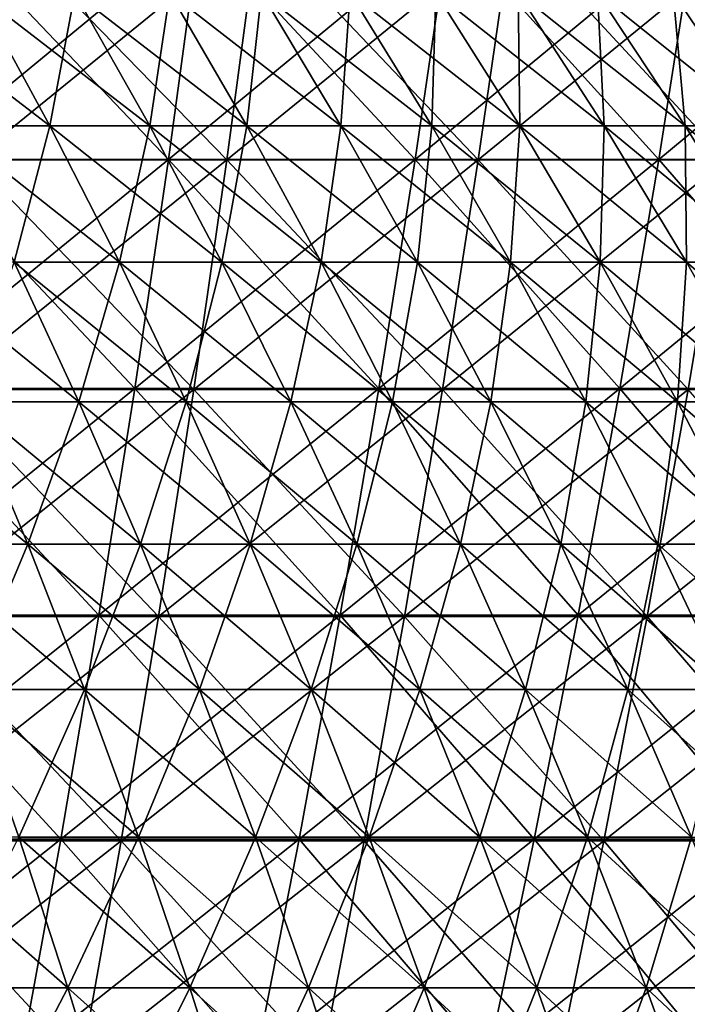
# Model space of a CAD drawing. Header units: millimetres. Extents: x -125 to 125, y -45 to 4025.
# Tile 659 of 755: x 39 to 48, y 3969 to 3982. Entities that reach past the tile are written whole.
import ezdxf

# ---------------------------------------------------------------- set-up
doc = ezdxf.new("R2010")
doc.units = ezdxf.units.MM
doc.header["$LTSCALE"] = 6.999206
for name, color, linetype in [('21', 7, 'CONTINUOUS'), ('22', 7, 'CONTINUOUS'), ('23', 7, 'CONTINUOUS'), ('24', 7, 'CONTINUOUS'), ('26', 7, 'CONTINUOUS'), ('27', 7, 'CONTINUOUS')]:
    doc.layers.add(name, color=color, linetype=linetype)

msp = doc.modelspace()

# ---------------------------------------------------------------- linework, layer by layer
at = {"layer": '21', "color": 7, "linetype": 'CONTINUOUS'}
for points in [[(38.779, 3980.155, 110.046), (42.149, 3980.155, 108.8), (39.156, 3983.228, 111.117), (38.779, 3980.155, 110.046)], [(39.156, 3983.228, 111.117), (42.149, 3980.155, 108.8), (42.559, 3983.228, 109.858), (39.156, 3983.228, 111.117)], [(42.149, 3980.155, 108.8), (45.48, 3980.155, 107.45), (42.559, 3983.228, 109.858), (42.149, 3980.155, 108.8)], [(42.559, 3983.228, 109.858), (45.48, 3980.155, 107.45), (45.922, 3983.228, 108.495), (42.559, 3983.228, 109.858)], [(45.48, 3980.155, 107.45), (48.767, 3980.155, 105.999), (45.922, 3983.228, 108.495), (45.48, 3980.155, 107.45)], [(45.922, 3983.228, 108.495), (48.767, 3980.155, 105.999), (49.242, 3983.228, 107.03), (45.922, 3983.228, 108.495)], [(38.375, 3977.112, 108.9), (41.71, 3977.112, 107.666), (38.779, 3980.155, 110.046), (38.375, 3977.112, 108.9)], [(38.779, 3980.155, 110.046), (41.71, 3977.112, 107.666), (42.149, 3980.155, 108.8), (38.779, 3980.155, 110.046)], [(41.71, 3977.112, 107.666), (45.006, 3977.112, 106.331), (42.149, 3980.155, 108.8), (41.71, 3977.112, 107.666)], [(42.149, 3980.155, 108.8), (45.006, 3977.112, 106.331), (45.48, 3980.155, 107.45), (42.149, 3980.155, 108.8)], [(45.006, 3977.112, 106.331), (48.259, 3977.112, 104.894), (45.48, 3980.155, 107.45), (45.006, 3977.112, 106.331)], [(45.48, 3980.155, 107.45), (48.259, 3977.112, 104.894), (48.767, 3980.155, 105.999), (45.48, 3980.155, 107.45)], [(37.944, 3974.102, 107.679), (41.242, 3974.102, 106.459), (38.375, 3977.112, 108.9), (37.944, 3974.102, 107.679)], [(38.375, 3977.112, 108.9), (41.242, 3974.102, 106.459), (41.71, 3977.112, 107.666), (38.375, 3977.112, 108.9)], [(41.242, 3974.102, 106.459), (44.501, 3974.102, 105.138), (41.71, 3977.112, 107.666), (41.242, 3974.102, 106.459)], [(41.71, 3977.112, 107.666), (44.501, 3974.102, 105.138), (45.006, 3977.112, 106.331), (41.71, 3977.112, 107.666)], [(44.501, 3974.102, 105.138), (47.718, 3974.102, 103.718), (45.006, 3977.112, 106.331), (44.501, 3974.102, 105.138)], [(45.006, 3977.112, 106.331), (47.718, 3974.102, 103.718), (48.259, 3977.112, 104.894), (45.006, 3977.112, 106.331)], [(47.718, 3974.102, 103.718), (50.889, 3974.102, 102.199), (48.259, 3977.112, 104.894), (47.718, 3974.102, 103.718)], [(37.488, 3971.128, 106.383), (40.746, 3971.128, 105.178), (37.944, 3974.102, 107.679), (37.488, 3971.128, 106.383)], [(37.944, 3974.102, 107.679), (40.746, 3971.128, 105.178), (41.242, 3974.102, 106.459), (37.944, 3974.102, 107.679)], [(40.746, 3971.128, 105.178), (43.966, 3971.128, 103.874), (41.242, 3974.102, 106.459), (40.746, 3971.128, 105.178)], [(41.242, 3974.102, 106.459), (43.966, 3971.128, 103.874), (44.501, 3974.102, 105.138), (41.242, 3974.102, 106.459)], [(43.966, 3971.128, 103.874), (47.144, 3971.128, 102.471), (44.501, 3974.102, 105.138), (43.966, 3971.128, 103.874)], [(44.501, 3974.102, 105.138), (47.144, 3971.128, 102.471), (47.718, 3974.102, 103.718), (44.501, 3974.102, 105.138)], [(47.144, 3971.128, 102.471), (50.277, 3971.128, 100.97), (47.718, 3974.102, 103.718), (47.144, 3971.128, 102.471)], [(47.718, 3974.102, 103.718), (50.277, 3971.128, 100.97), (50.889, 3974.102, 102.199), (47.718, 3974.102, 103.718)], [(37.006, 3968.19, 105.015), (40.222, 3968.19, 103.826), (37.488, 3971.128, 106.383), (37.006, 3968.19, 105.015)], [(37.488, 3971.128, 106.383), (40.222, 3968.19, 103.826), (40.746, 3971.128, 105.178), (37.488, 3971.128, 106.383)], [(40.222, 3968.19, 103.826), (43.401, 3968.19, 102.538), (40.746, 3971.128, 105.178), (40.222, 3968.19, 103.826)], [(40.746, 3971.128, 105.178), (43.401, 3968.19, 102.538), (43.966, 3971.128, 103.874), (40.746, 3971.128, 105.178)], [(43.401, 3968.19, 102.538), (46.538, 3968.19, 101.153), (43.966, 3971.128, 103.874), (43.401, 3968.19, 102.538)], [(43.966, 3971.128, 103.874), (46.538, 3968.19, 101.153), (47.144, 3971.128, 102.471), (43.966, 3971.128, 103.874)], [(46.538, 3968.19, 101.153), (49.631, 3968.19, 99.672), (47.144, 3971.128, 102.471), (46.538, 3968.19, 101.153)], [(47.144, 3971.128, 102.471), (49.631, 3968.19, 99.672), (50.277, 3971.128, 100.97), (47.144, 3971.128, 102.471)]]:
    msp.add_3dface(points, dxfattribs=at)
at = {"layer": '22', "color": 7, "linetype": 'CONTINUOUS'}
for points in [[(42.149, 3980.155, -108.8), (38.779, 3980.155, -110.046), (42.559, 3983.228, -109.858), (42.149, 3980.155, -108.8)], [(42.559, 3983.228, -109.858), (38.779, 3980.155, -110.046), (39.156, 3983.228, -111.117), (42.559, 3983.228, -109.858)], [(45.48, 3980.155, -107.45), (42.149, 3980.155, -108.8), (45.922, 3983.228, -108.495), (45.48, 3980.155, -107.45)], [(45.922, 3983.228, -108.495), (42.149, 3980.155, -108.8), (42.559, 3983.228, -109.858), (45.922, 3983.228, -108.495)], [(48.767, 3980.155, -105.999), (45.48, 3980.155, -107.45), (49.242, 3983.228, -107.03), (48.767, 3980.155, -105.999)], [(49.242, 3983.228, -107.03), (45.48, 3980.155, -107.45), (45.922, 3983.228, -108.495), (49.242, 3983.228, -107.03)], [(41.71, 3977.112, -107.666), (38.375, 3977.112, -108.9), (42.149, 3980.155, -108.8), (41.71, 3977.112, -107.666)], [(42.149, 3980.155, -108.8), (38.375, 3977.112, -108.9), (38.779, 3980.155, -110.046), (42.149, 3980.155, -108.8)], [(45.006, 3977.112, -106.331), (41.71, 3977.112, -107.666), (45.48, 3980.155, -107.45), (45.006, 3977.112, -106.331)], [(45.48, 3980.155, -107.45), (41.71, 3977.112, -107.666), (42.149, 3980.155, -108.8), (45.48, 3980.155, -107.45)], [(48.259, 3977.112, -104.894), (45.006, 3977.112, -106.331), (48.767, 3980.155, -105.999), (48.259, 3977.112, -104.894)], [(48.767, 3980.155, -105.999), (45.006, 3977.112, -106.331), (45.48, 3980.155, -107.45), (48.767, 3980.155, -105.999)], [(41.242, 3974.102, -106.459), (37.944, 3974.102, -107.679), (41.71, 3977.112, -107.666), (41.242, 3974.102, -106.459)], [(41.71, 3977.112, -107.666), (37.944, 3974.102, -107.679), (38.375, 3977.112, -108.9), (41.71, 3977.112, -107.666)], [(44.501, 3974.102, -105.138), (41.242, 3974.102, -106.459), (45.006, 3977.112, -106.331), (44.501, 3974.102, -105.138)], [(45.006, 3977.112, -106.331), (41.242, 3974.102, -106.459), (41.71, 3977.112, -107.666), (45.006, 3977.112, -106.331)], [(47.718, 3974.102, -103.718), (44.501, 3974.102, -105.138), (48.259, 3977.112, -104.894), (47.718, 3974.102, -103.718)], [(48.259, 3977.112, -104.894), (44.501, 3974.102, -105.138), (45.006, 3977.112, -106.331), (48.259, 3977.112, -104.894)], [(50.889, 3974.102, -102.199), (47.718, 3974.102, -103.718), (51.466, 3977.112, -103.358), (50.889, 3974.102, -102.199)], [(51.466, 3977.112, -103.358), (47.718, 3974.102, -103.718), (48.259, 3977.112, -104.894), (51.466, 3977.112, -103.358)], [(40.746, 3971.128, -105.178), (37.488, 3971.128, -106.383), (41.242, 3974.102, -106.459), (40.746, 3971.128, -105.178)], [(41.242, 3974.102, -106.459), (37.488, 3971.128, -106.383), (37.944, 3974.102, -107.679), (41.242, 3974.102, -106.459)], [(43.966, 3971.128, -103.874), (40.746, 3971.128, -105.178), (44.501, 3974.102, -105.138), (43.966, 3971.128, -103.874)], [(44.501, 3974.102, -105.138), (40.746, 3971.128, -105.178), (41.242, 3974.102, -106.459), (44.501, 3974.102, -105.138)], [(47.144, 3971.128, -102.471), (43.966, 3971.128, -103.874), (47.718, 3974.102, -103.718), (47.144, 3971.128, -102.471)], [(47.718, 3974.102, -103.718), (43.966, 3971.128, -103.874), (44.501, 3974.102, -105.138), (47.718, 3974.102, -103.718)], [(50.277, 3971.128, -100.97), (47.144, 3971.128, -102.471), (50.889, 3974.102, -102.199), (50.277, 3971.128, -100.97)], [(50.889, 3974.102, -102.199), (47.144, 3971.128, -102.471), (47.718, 3974.102, -103.718), (50.889, 3974.102, -102.199)], [(40.222, 3968.19, -103.826), (37.006, 3968.19, -105.015), (40.746, 3971.128, -105.178), (40.222, 3968.19, -103.826)], [(40.746, 3971.128, -105.178), (37.006, 3968.19, -105.015), (37.488, 3971.128, -106.383), (40.746, 3971.128, -105.178)], [(43.401, 3968.19, -102.538), (40.222, 3968.19, -103.826), (43.966, 3971.128, -103.874), (43.401, 3968.19, -102.538)], [(43.966, 3971.128, -103.874), (40.222, 3968.19, -103.826), (40.746, 3971.128, -105.178), (43.966, 3971.128, -103.874)], [(46.538, 3968.19, -101.153), (43.401, 3968.19, -102.538), (47.144, 3971.128, -102.471), (46.538, 3968.19, -101.153)], [(47.144, 3971.128, -102.471), (43.401, 3968.19, -102.538), (43.966, 3971.128, -103.874), (47.144, 3971.128, -102.471)], [(49.631, 3968.19, -99.672), (46.538, 3968.19, -101.153), (50.277, 3971.128, -100.97), (49.631, 3968.19, -99.672)], [(50.277, 3971.128, -100.97), (46.538, 3968.19, -101.153), (47.144, 3971.128, -102.471), (50.277, 3971.128, -100.97)]]:
    msp.add_3dface(points, dxfattribs=at)
at = {"layer": '23', "color": 7, "linetype": 'CONTINUOUS'}
for points in [[(38.066, 3980.158, -108.024), (41.375, 3980.158, -106.8), (38.45, 3983.227, -109.113), (38.066, 3980.158, -108.024)], [(38.45, 3983.227, -109.113), (41.375, 3980.158, -106.8), (41.792, 3983.227, -107.877), (38.45, 3983.227, -109.113)], [(41.375, 3980.158, -106.8), (44.644, 3980.158, -105.476), (41.792, 3983.227, -107.877), (41.375, 3980.158, -106.8)], [(41.792, 3983.227, -107.877), (44.644, 3980.158, -105.476), (45.094, 3983.227, -106.539), (41.792, 3983.227, -107.877)], [(44.644, 3980.158, -105.476), (47.871, 3980.158, -104.051), (45.094, 3983.227, -106.539), (44.644, 3980.158, -105.476)], [(45.094, 3983.227, -106.539), (47.871, 3980.158, -104.051), (48.353, 3983.227, -105.1), (45.094, 3983.227, -106.539)], [(47.871, 3980.158, -104.051), (51.053, 3980.158, -102.527), (48.353, 3983.227, -105.1), (47.871, 3980.158, -104.051)], [(37.655, 3977.121, -106.858), (40.928, 3977.121, -105.648), (38.066, 3980.158, -108.024), (37.655, 3977.121, -106.858)], [(38.066, 3980.158, -108.024), (40.928, 3977.121, -105.648), (41.375, 3980.158, -106.8), (38.066, 3980.158, -108.024)], [(40.928, 3977.121, -105.648), (44.162, 3977.121, -104.337), (41.375, 3980.158, -106.8), (40.928, 3977.121, -105.648)], [(41.375, 3980.158, -106.8), (44.162, 3977.121, -104.337), (44.644, 3980.158, -105.476), (41.375, 3980.158, -106.8)], [(44.162, 3977.121, -104.337), (47.354, 3977.121, -102.928), (44.644, 3980.158, -105.476), (44.162, 3977.121, -104.337)], [(44.644, 3980.158, -105.476), (47.354, 3977.121, -102.928), (47.871, 3980.158, -104.051), (44.644, 3980.158, -105.476)], [(47.354, 3977.121, -102.928), (50.502, 3977.121, -101.421), (47.871, 3980.158, -104.051), (47.354, 3977.121, -102.928)], [(47.871, 3980.158, -104.051), (50.502, 3977.121, -101.421), (51.053, 3980.158, -102.527), (47.871, 3980.158, -104.051)], [(37.218, 3974.118, -105.617), (40.453, 3974.118, -104.42), (37.655, 3977.121, -106.858), (37.218, 3974.118, -105.617)], [(37.655, 3977.121, -106.858), (40.453, 3974.118, -104.42), (40.928, 3977.121, -105.648), (37.655, 3977.121, -106.858)], [(40.453, 3974.118, -104.42), (43.649, 3974.118, -103.125), (40.928, 3977.121, -105.648), (40.453, 3974.118, -104.42)], [(40.928, 3977.121, -105.648), (43.649, 3974.118, -103.125), (44.162, 3977.121, -104.337), (40.928, 3977.121, -105.648)], [(43.649, 3974.118, -103.125), (46.804, 3974.118, -101.732), (44.162, 3977.121, -104.337), (43.649, 3974.118, -103.125)], [(44.162, 3977.121, -104.337), (46.804, 3974.118, -101.732), (47.354, 3977.121, -102.928), (44.162, 3977.121, -104.337)], [(46.804, 3974.118, -101.732), (49.915, 3974.118, -100.243), (47.354, 3977.121, -102.928), (46.804, 3974.118, -101.732)], [(47.354, 3977.121, -102.928), (49.915, 3974.118, -100.243), (50.502, 3977.121, -101.421), (47.354, 3977.121, -102.928)], [(36.754, 3971.152, -104.3), (39.948, 3971.152, -103.119), (37.218, 3974.118, -105.617), (36.754, 3971.152, -104.3)], [(37.218, 3974.118, -105.617), (39.948, 3971.152, -103.119), (40.453, 3974.118, -104.42), (37.218, 3974.118, -105.617)], [(39.948, 3971.152, -103.119), (43.105, 3971.152, -101.84), (40.453, 3974.118, -104.42), (39.948, 3971.152, -103.119)], [(40.453, 3974.118, -104.42), (43.105, 3971.152, -101.84), (43.649, 3974.118, -103.125), (40.453, 3974.118, -104.42)], [(43.105, 3971.152, -101.84), (46.221, 3971.152, -100.464), (43.649, 3974.118, -103.125), (43.105, 3971.152, -101.84)], [(43.649, 3974.118, -103.125), (46.221, 3971.152, -100.464), (46.804, 3974.118, -101.732), (43.649, 3974.118, -103.125)], [(46.221, 3971.152, -100.464), (49.293, 3971.152, -98.993), (46.804, 3974.118, -101.732), (46.221, 3971.152, -100.464)], [(46.804, 3974.118, -101.732), (49.293, 3971.152, -98.993), (49.915, 3974.118, -100.243), (46.804, 3974.118, -101.732)], [(36.264, 3968.223, -102.909), (39.416, 3968.223, -101.744), (36.754, 3971.152, -104.3), (36.264, 3968.223, -102.909)], [(36.754, 3971.152, -104.3), (39.416, 3968.223, -101.744), (39.948, 3971.152, -103.119), (36.754, 3971.152, -104.3)], [(39.416, 3968.223, -101.744), (42.53, 3968.223, -100.482), (39.948, 3971.152, -103.119), (39.416, 3968.223, -101.744)], [(39.948, 3971.152, -103.119), (42.53, 3968.223, -100.482), (43.105, 3971.152, -101.84), (39.948, 3971.152, -103.119)], [(42.53, 3968.223, -100.482), (45.604, 3968.223, -99.124), (43.105, 3971.152, -101.84), (42.53, 3968.223, -100.482)], [(43.105, 3971.152, -101.84), (45.604, 3968.223, -99.124), (46.221, 3971.152, -100.464), (43.105, 3971.152, -101.84)], [(45.604, 3968.223, -99.124), (48.635, 3968.223, -97.673), (46.221, 3971.152, -100.464), (45.604, 3968.223, -99.124)], [(46.221, 3971.152, -100.464), (48.635, 3968.223, -97.673), (49.293, 3971.152, -98.993), (46.221, 3971.152, -100.464)]]:
    msp.add_3dface(points, dxfattribs=at)
at = {"layer": '24', "color": 7, "linetype": 'CONTINUOUS'}
for points in [[(41.375, 3980.158, 106.8), (38.066, 3980.158, 108.024), (41.792, 3983.227, 107.877), (41.375, 3980.158, 106.8)], [(41.792, 3983.227, 107.877), (38.066, 3980.158, 108.024), (38.45, 3983.227, 109.113), (41.792, 3983.227, 107.877)], [(44.644, 3980.158, 105.476), (41.375, 3980.158, 106.8), (45.094, 3983.227, 106.539), (44.644, 3980.158, 105.476)], [(45.094, 3983.227, 106.539), (41.375, 3980.158, 106.8), (41.792, 3983.227, 107.877), (45.094, 3983.227, 106.539)], [(47.871, 3980.158, 104.051), (44.644, 3980.158, 105.476), (48.353, 3983.227, 105.1), (47.871, 3980.158, 104.051)], [(48.353, 3983.227, 105.1), (44.644, 3980.158, 105.476), (45.094, 3983.227, 106.539), (48.353, 3983.227, 105.1)], [(51.053, 3980.158, 102.527), (47.871, 3980.158, 104.051), (51.567, 3983.227, 103.561), (51.053, 3980.158, 102.527)], [(51.567, 3983.227, 103.561), (47.871, 3980.158, 104.051), (48.353, 3983.227, 105.1), (51.567, 3983.227, 103.561)], [(40.928, 3977.121, 105.648), (37.655, 3977.121, 106.858), (41.375, 3980.158, 106.8), (40.928, 3977.121, 105.648)], [(41.375, 3980.158, 106.8), (37.655, 3977.121, 106.858), (38.066, 3980.158, 108.024), (41.375, 3980.158, 106.8)], [(44.162, 3977.121, 104.337), (40.928, 3977.121, 105.648), (44.644, 3980.158, 105.476), (44.162, 3977.121, 104.337)], [(44.644, 3980.158, 105.476), (40.928, 3977.121, 105.648), (41.375, 3980.158, 106.8), (44.644, 3980.158, 105.476)], [(47.354, 3977.121, 102.928), (44.162, 3977.121, 104.337), (47.871, 3980.158, 104.051), (47.354, 3977.121, 102.928)], [(47.871, 3980.158, 104.051), (44.162, 3977.121, 104.337), (44.644, 3980.158, 105.476), (47.871, 3980.158, 104.051)], [(50.502, 3977.121, 101.421), (47.354, 3977.121, 102.928), (51.053, 3980.158, 102.527), (50.502, 3977.121, 101.421)], [(51.053, 3980.158, 102.527), (47.354, 3977.121, 102.928), (47.871, 3980.158, 104.051), (51.053, 3980.158, 102.527)], [(40.453, 3974.118, 104.42), (37.218, 3974.118, 105.617), (40.928, 3977.121, 105.648), (40.453, 3974.118, 104.42)], [(40.928, 3977.121, 105.648), (37.218, 3974.118, 105.617), (37.655, 3977.121, 106.858), (40.928, 3977.121, 105.648)], [(43.649, 3974.118, 103.125), (40.453, 3974.118, 104.42), (44.162, 3977.121, 104.337), (43.649, 3974.118, 103.125)], [(44.162, 3977.121, 104.337), (40.453, 3974.118, 104.42), (40.928, 3977.121, 105.648), (44.162, 3977.121, 104.337)], [(46.804, 3974.118, 101.732), (43.649, 3974.118, 103.125), (47.354, 3977.121, 102.928), (46.804, 3974.118, 101.732)], [(47.354, 3977.121, 102.928), (43.649, 3974.118, 103.125), (44.162, 3977.121, 104.337), (47.354, 3977.121, 102.928)], [(49.915, 3974.118, 100.243), (46.804, 3974.118, 101.732), (50.502, 3977.121, 101.421), (49.915, 3974.118, 100.243)], [(50.502, 3977.121, 101.421), (46.804, 3974.118, 101.732), (47.354, 3977.121, 102.928), (50.502, 3977.121, 101.421)], [(39.948, 3971.152, 103.119), (36.754, 3971.152, 104.3), (40.453, 3974.118, 104.42), (39.948, 3971.152, 103.119)], [(40.453, 3974.118, 104.42), (36.754, 3971.152, 104.3), (37.218, 3974.118, 105.617), (40.453, 3974.118, 104.42)], [(43.105, 3971.152, 101.84), (39.948, 3971.152, 103.119), (43.649, 3974.118, 103.125), (43.105, 3971.152, 101.84)], [(43.649, 3974.118, 103.125), (39.948, 3971.152, 103.119), (40.453, 3974.118, 104.42), (43.649, 3974.118, 103.125)], [(46.221, 3971.152, 100.464), (43.105, 3971.152, 101.84), (46.804, 3974.118, 101.732), (46.221, 3971.152, 100.464)], [(46.804, 3974.118, 101.732), (43.105, 3971.152, 101.84), (43.649, 3974.118, 103.125), (46.804, 3974.118, 101.732)], [(49.293, 3971.152, 98.993), (46.221, 3971.152, 100.464), (49.915, 3974.118, 100.243), (49.293, 3971.152, 98.993)], [(49.915, 3974.118, 100.243), (46.221, 3971.152, 100.464), (46.804, 3974.118, 101.732), (49.915, 3974.118, 100.243)], [(39.416, 3968.223, 101.744), (36.264, 3968.223, 102.909), (39.948, 3971.152, 103.119), (39.416, 3968.223, 101.744)], [(39.948, 3971.152, 103.119), (36.264, 3968.223, 102.909), (36.754, 3971.152, 104.3), (39.948, 3971.152, 103.119)], [(42.53, 3968.223, 100.482), (39.416, 3968.223, 101.744), (43.105, 3971.152, 101.84), (42.53, 3968.223, 100.482)], [(43.105, 3971.152, 101.84), (39.416, 3968.223, 101.744), (39.948, 3971.152, 103.119), (43.105, 3971.152, 101.84)], [(45.604, 3968.223, 99.124), (42.53, 3968.223, 100.482), (46.221, 3971.152, 100.464), (45.604, 3968.223, 99.124)], [(46.221, 3971.152, 100.464), (42.53, 3968.223, 100.482), (43.105, 3971.152, 101.84), (46.221, 3971.152, 100.464)], [(48.635, 3968.223, 97.673), (45.604, 3968.223, 99.124), (49.293, 3971.152, 98.993), (48.635, 3968.223, 97.673)], [(49.293, 3971.152, 98.993), (45.604, 3968.223, 99.124), (46.221, 3971.152, 100.464), (49.293, 3971.152, 98.993)]]:
    msp.add_3dface(points, dxfattribs=at)
at = {"layer": '26', "color": 7, "linetype": 'CONTINUOUS'}
for points in [[(38.438, 3980.602, 44.865), (39.801, 3980.602, 43.66), (37.512, 3982.367, 43.784), (38.438, 3980.602, 44.865)], [(37.512, 3982.367, 43.784), (39.801, 3980.602, 43.66), (38.842, 3982.367, 42.608), (37.512, 3982.367, 43.784)], [(39.801, 3980.602, 43.66), (41.127, 3980.602, 42.414), (38.842, 3982.367, 42.608), (39.801, 3980.602, 43.66)], [(38.842, 3982.367, 42.608), (41.127, 3980.602, 42.414), (40.136, 3982.367, 41.392), (38.842, 3982.367, 42.608)], [(41.127, 3980.602, 42.414), (42.414, 3980.602, 41.127), (40.136, 3982.367, 41.392), (41.127, 3980.602, 42.414)], [(40.136, 3982.367, 41.392), (42.414, 3980.602, 41.127), (41.392, 3982.367, 40.136), (40.136, 3982.367, 41.392)], [(42.414, 3980.602, 41.127), (43.66, 3980.602, 39.801), (41.392, 3982.367, 40.136), (42.414, 3980.602, 41.127)], [(41.392, 3982.367, 40.136), (43.66, 3980.602, 39.801), (42.608, 3982.367, 38.842), (41.392, 3982.367, 40.136)], [(43.66, 3980.602, 39.801), (44.865, 3980.602, 38.438), (42.608, 3982.367, 38.842), (43.66, 3980.602, 39.801)], [(42.608, 3982.367, 38.842), (44.865, 3980.602, 38.438), (43.784, 3982.367, 37.512), (42.608, 3982.367, 38.842)], [(44.865, 3980.602, 38.438), (46.028, 3980.602, 37.038), (43.784, 3982.367, 37.512), (44.865, 3980.602, 38.438)], [(43.784, 3982.367, 37.512), (46.028, 3980.602, 37.038), (44.918, 3982.367, 36.146), (43.784, 3982.367, 37.512)], [(46.028, 3980.602, 37.038), (47.146, 3980.602, 35.603), (44.918, 3982.367, 36.146), (46.028, 3980.602, 37.038)], [(44.918, 3982.367, 36.146), (47.146, 3980.602, 35.603), (46.01, 3982.367, 34.745), (44.918, 3982.367, 36.146)], [(47.146, 3980.602, 35.603), (48.22, 3980.602, 34.134), (46.01, 3982.367, 34.745), (47.146, 3980.602, 35.603)], [(46.01, 3982.367, 34.745), (48.22, 3980.602, 34.134), (47.058, 3982.367, 33.312), (46.01, 3982.367, 34.745)], [(48.22, 3980.602, 34.134), (49.249, 3980.602, 32.633), (47.058, 3982.367, 33.312), (48.22, 3980.602, 34.134)], [(47.058, 3982.367, 33.312), (49.249, 3980.602, 32.633), (48.062, 3982.367, 31.847), (47.058, 3982.367, 33.312)], [(49.249, 3980.602, 32.633), (50.23, 3980.602, 31.101), (48.062, 3982.367, 31.847), (49.249, 3980.602, 32.633)], [(48.062, 3982.367, 31.847), (50.23, 3980.602, 31.101), (49.02, 3982.367, 30.352), (48.062, 3982.367, 31.847)], [(39.329, 3978.795, 45.905), (40.724, 3978.795, 44.672), (38.438, 3980.602, 44.865), (39.329, 3978.795, 45.905)], [(38.438, 3980.602, 44.865), (40.724, 3978.795, 44.672), (39.801, 3980.602, 43.66), (38.438, 3980.602, 44.865)], [(40.724, 3978.795, 44.672), (42.081, 3978.795, 43.397), (39.801, 3980.602, 43.66), (40.724, 3978.795, 44.672)], [(39.801, 3980.602, 43.66), (42.081, 3978.795, 43.397), (41.127, 3980.602, 42.414), (39.801, 3980.602, 43.66)], [(42.081, 3978.795, 43.397), (43.397, 3978.795, 42.081), (41.127, 3980.602, 42.414), (42.081, 3978.795, 43.397)], [(41.127, 3980.602, 42.414), (43.397, 3978.795, 42.081), (42.414, 3980.602, 41.127), (41.127, 3980.602, 42.414)], [(43.397, 3978.795, 42.081), (44.672, 3978.795, 40.724), (42.414, 3980.602, 41.127), (43.397, 3978.795, 42.081)], [(42.414, 3980.602, 41.127), (44.672, 3978.795, 40.724), (43.66, 3980.602, 39.801), (42.414, 3980.602, 41.127)], [(44.672, 3978.795, 40.724), (45.905, 3978.795, 39.329), (43.66, 3980.602, 39.801), (44.672, 3978.795, 40.724)], [(43.66, 3980.602, 39.801), (45.905, 3978.795, 39.329), (44.865, 3980.602, 38.438), (43.66, 3980.602, 39.801)], [(45.905, 3978.795, 39.329), (47.095, 3978.795, 37.897), (44.865, 3980.602, 38.438), (45.905, 3978.795, 39.329)], [(44.865, 3980.602, 38.438), (47.095, 3978.795, 37.897), (46.028, 3980.602, 37.038), (44.865, 3980.602, 38.438)], [(47.095, 3978.795, 37.897), (48.239, 3978.795, 36.429), (46.028, 3980.602, 37.038), (47.095, 3978.795, 37.897)], [(46.028, 3980.602, 37.038), (48.239, 3978.795, 36.429), (47.146, 3980.602, 35.603), (46.028, 3980.602, 37.038)], [(48.239, 3978.795, 36.429), (49.338, 3978.795, 34.926), (47.146, 3980.602, 35.603), (48.239, 3978.795, 36.429)], [(47.146, 3980.602, 35.603), (49.338, 3978.795, 34.926), (48.22, 3980.602, 34.134), (47.146, 3980.602, 35.603)], [(49.338, 3978.795, 34.926), (50.391, 3978.795, 33.39), (48.22, 3980.602, 34.134), (49.338, 3978.795, 34.926)], [(48.22, 3980.602, 34.134), (50.391, 3978.795, 33.39), (49.249, 3980.602, 32.633), (48.22, 3980.602, 34.134)], [(38.721, 3976.947, 48.119), (40.185, 3976.947, 46.904), (37.897, 3978.795, 47.095), (38.721, 3976.947, 48.119)], [(37.897, 3978.795, 47.095), (40.185, 3976.947, 46.904), (39.329, 3978.795, 45.905), (37.897, 3978.795, 47.095)], [(40.185, 3976.947, 46.904), (41.61, 3976.947, 45.644), (39.329, 3978.795, 45.905), (40.185, 3976.947, 46.904)], [(39.329, 3978.795, 45.905), (41.61, 3976.947, 45.644), (40.724, 3978.795, 44.672), (39.329, 3978.795, 45.905)], [(41.61, 3976.947, 45.644), (42.996, 3976.947, 44.341), (40.724, 3978.795, 44.672), (41.61, 3976.947, 45.644)], [(40.724, 3978.795, 44.672), (42.996, 3976.947, 44.341), (42.081, 3978.795, 43.397), (40.724, 3978.795, 44.672)], [(42.996, 3976.947, 44.341), (44.341, 3976.947, 42.996), (42.081, 3978.795, 43.397), (42.996, 3976.947, 44.341)], [(42.081, 3978.795, 43.397), (44.341, 3976.947, 42.996), (43.397, 3978.795, 42.081), (42.081, 3978.795, 43.397)], [(44.341, 3976.947, 42.996), (45.644, 3976.947, 41.61), (43.397, 3978.795, 42.081), (44.341, 3976.947, 42.996)], [(43.397, 3978.795, 42.081), (45.644, 3976.947, 41.61), (44.672, 3978.795, 40.724), (43.397, 3978.795, 42.081)], [(45.644, 3976.947, 41.61), (46.904, 3976.947, 40.185), (44.672, 3978.795, 40.724), (45.644, 3976.947, 41.61)], [(44.672, 3978.795, 40.724), (46.904, 3976.947, 40.185), (45.905, 3978.795, 39.329), (44.672, 3978.795, 40.724)], [(46.904, 3976.947, 40.185), (48.119, 3976.947, 38.721), (45.905, 3978.795, 39.329), (46.904, 3976.947, 40.185)], [(45.905, 3978.795, 39.329), (48.119, 3976.947, 38.721), (47.095, 3978.795, 37.897), (45.905, 3978.795, 39.329)], [(48.119, 3976.947, 38.721), (49.288, 3976.947, 37.221), (47.095, 3978.795, 37.897), (48.119, 3976.947, 38.721)], [(47.095, 3978.795, 37.897), (49.288, 3976.947, 37.221), (48.239, 3978.795, 36.429), (47.095, 3978.795, 37.897)], [(49.288, 3976.947, 37.221), (50.411, 3976.947, 35.685), (48.239, 3978.795, 36.429), (49.288, 3976.947, 37.221)], [(48.239, 3978.795, 36.429), (50.411, 3976.947, 35.685), (49.338, 3978.795, 34.926), (48.239, 3978.795, 36.429)], [(37.979, 3975.06, 50.292), (39.51, 3975.06, 49.099), (37.221, 3976.947, 49.288), (37.979, 3975.06, 50.292)], [(37.221, 3976.947, 49.288), (39.51, 3975.06, 49.099), (38.721, 3976.947, 48.119), (37.221, 3976.947, 49.288)], [(39.51, 3975.06, 49.099), (41.003, 3975.06, 47.859), (38.721, 3976.947, 48.119), (39.51, 3975.06, 49.099)], [(38.721, 3976.947, 48.119), (41.003, 3975.06, 47.859), (40.185, 3976.947, 46.904), (38.721, 3976.947, 48.119)], [(41.003, 3975.06, 47.859), (42.457, 3975.06, 46.574), (40.185, 3976.947, 46.904), (41.003, 3975.06, 47.859)], [(40.185, 3976.947, 46.904), (42.457, 3975.06, 46.574), (41.61, 3976.947, 45.644), (40.185, 3976.947, 46.904)], [(42.457, 3975.06, 46.574), (43.872, 3975.06, 45.244), (41.61, 3976.947, 45.644), (42.457, 3975.06, 46.574)], [(41.61, 3976.947, 45.644), (43.872, 3975.06, 45.244), (42.996, 3976.947, 44.341), (41.61, 3976.947, 45.644)], [(43.872, 3975.06, 45.244), (45.244, 3975.06, 43.872), (42.996, 3976.947, 44.341), (43.872, 3975.06, 45.244)], [(42.996, 3976.947, 44.341), (45.244, 3975.06, 43.872), (44.341, 3976.947, 42.996), (42.996, 3976.947, 44.341)], [(45.244, 3975.06, 43.872), (46.574, 3975.06, 42.457), (44.341, 3976.947, 42.996), (45.244, 3975.06, 43.872)], [(44.341, 3976.947, 42.996), (46.574, 3975.06, 42.457), (45.644, 3976.947, 41.61), (44.341, 3976.947, 42.996)], [(46.574, 3975.06, 42.457), (47.859, 3975.06, 41.003), (45.644, 3976.947, 41.61), (46.574, 3975.06, 42.457)], [(45.644, 3976.947, 41.61), (47.859, 3975.06, 41.003), (46.904, 3976.947, 40.185), (45.644, 3976.947, 41.61)], [(47.859, 3975.06, 41.003), (49.099, 3975.06, 39.51), (46.904, 3976.947, 40.185), (47.859, 3975.06, 41.003)], [(46.904, 3976.947, 40.185), (49.099, 3975.06, 39.51), (48.119, 3976.947, 38.721), (46.904, 3976.947, 40.185)], [(49.099, 3975.06, 39.51), (50.292, 3975.06, 37.979), (48.119, 3976.947, 38.721), (49.099, 3975.06, 39.51)], [(48.119, 3976.947, 38.721), (50.292, 3975.06, 37.979), (49.288, 3976.947, 37.221), (48.119, 3976.947, 38.721)], [(38.703, 3973.136, 51.25), (40.262, 3973.136, 50.034), (37.979, 3975.06, 50.292), (38.703, 3973.136, 51.25)], [(37.979, 3975.06, 50.292), (40.262, 3973.136, 50.034), (39.51, 3975.06, 49.099), (37.979, 3975.06, 50.292)], [(40.262, 3973.136, 50.034), (41.784, 3973.136, 48.771), (39.51, 3975.06, 49.099), (40.262, 3973.136, 50.034)], [(39.51, 3975.06, 49.099), (41.784, 3973.136, 48.771), (41.003, 3975.06, 47.859), (39.51, 3975.06, 49.099)], [(41.784, 3973.136, 48.771), (43.266, 3973.136, 47.461), (41.003, 3975.06, 47.859), (41.784, 3973.136, 48.771)], [(41.003, 3975.06, 47.859), (43.266, 3973.136, 47.461), (42.457, 3975.06, 46.574), (41.003, 3975.06, 47.859)], [(43.266, 3973.136, 47.461), (44.707, 3973.136, 46.106), (42.457, 3975.06, 46.574), (43.266, 3973.136, 47.461)], [(42.457, 3975.06, 46.574), (44.707, 3973.136, 46.106), (43.872, 3975.06, 45.244), (42.457, 3975.06, 46.574)], [(44.707, 3973.136, 46.106), (46.106, 3973.136, 44.707), (43.872, 3975.06, 45.244), (44.707, 3973.136, 46.106)], [(43.872, 3975.06, 45.244), (46.106, 3973.136, 44.707), (45.244, 3975.06, 43.872), (43.872, 3975.06, 45.244)], [(46.106, 3973.136, 44.707), (47.461, 3973.136, 43.266), (45.244, 3975.06, 43.872), (46.106, 3973.136, 44.707)], [(45.244, 3975.06, 43.872), (47.461, 3973.136, 43.266), (46.574, 3975.06, 42.457), (45.244, 3975.06, 43.872)], [(47.461, 3973.136, 43.266), (48.771, 3973.136, 41.784), (46.574, 3975.06, 42.457), (47.461, 3973.136, 43.266)], [(46.574, 3975.06, 42.457), (48.771, 3973.136, 41.784), (47.859, 3975.06, 41.003), (46.574, 3975.06, 42.457)], [(48.771, 3973.136, 41.784), (50.034, 3973.136, 40.262), (47.859, 3975.06, 41.003), (48.771, 3973.136, 41.784)], [(47.859, 3975.06, 41.003), (50.034, 3973.136, 40.262), (49.099, 3975.06, 39.51), (47.859, 3975.06, 41.003)], [(39.391, 3971.177, 52.162), (40.978, 3971.177, 50.924), (38.703, 3973.136, 51.25), (39.391, 3971.177, 52.162)], [(38.703, 3973.136, 51.25), (40.978, 3971.177, 50.924), (40.262, 3973.136, 50.034), (38.703, 3973.136, 51.25)], [(40.978, 3971.177, 50.924), (42.527, 3971.177, 49.638), (40.262, 3973.136, 50.034), (40.978, 3971.177, 50.924)], [(40.262, 3973.136, 50.034), (42.527, 3971.177, 49.638), (41.784, 3973.136, 48.771), (40.262, 3973.136, 50.034)], [(42.527, 3971.177, 49.638), (44.035, 3971.177, 48.305), (41.784, 3973.136, 48.771), (42.527, 3971.177, 49.638)], [(41.784, 3973.136, 48.771), (44.035, 3971.177, 48.305), (43.266, 3973.136, 47.461), (41.784, 3973.136, 48.771)], [(44.035, 3971.177, 48.305), (45.502, 3971.177, 46.926), (43.266, 3973.136, 47.461), (44.035, 3971.177, 48.305)], [(43.266, 3973.136, 47.461), (45.502, 3971.177, 46.926), (44.707, 3973.136, 46.106), (43.266, 3973.136, 47.461)], [(45.502, 3971.177, 46.926), (46.926, 3971.177, 45.502), (44.707, 3973.136, 46.106), (45.502, 3971.177, 46.926)], [(44.707, 3973.136, 46.106), (46.926, 3971.177, 45.502), (46.106, 3973.136, 44.707), (44.707, 3973.136, 46.106)], [(46.926, 3971.177, 45.502), (48.305, 3971.177, 44.035), (46.106, 3973.136, 44.707), (46.926, 3971.177, 45.502)], [(46.106, 3973.136, 44.707), (48.305, 3971.177, 44.035), (47.461, 3973.136, 43.266), (46.106, 3973.136, 44.707)], [(48.305, 3971.177, 44.035), (49.638, 3971.177, 42.527), (47.461, 3973.136, 43.266), (48.305, 3971.177, 44.035)], [(47.461, 3973.136, 43.266), (49.638, 3971.177, 42.527), (48.771, 3973.136, 41.784), (47.461, 3973.136, 43.266)], [(38.391, 3969.184, 54.233), (40.043, 3969.184, 53.025), (37.766, 3971.177, 53.35), (38.391, 3969.184, 54.233)], [(37.766, 3971.177, 53.35), (40.043, 3969.184, 53.025), (39.391, 3971.177, 52.162), (37.766, 3971.177, 53.35)], [(40.043, 3969.184, 53.025), (41.657, 3969.184, 51.767), (39.391, 3971.177, 52.162), (40.043, 3969.184, 53.025)], [(39.391, 3971.177, 52.162), (41.657, 3969.184, 51.767), (40.978, 3971.177, 50.924), (39.391, 3971.177, 52.162)], [(41.657, 3969.184, 51.767), (43.231, 3969.184, 50.459), (40.978, 3971.177, 50.924), (41.657, 3969.184, 51.767)], [(40.978, 3971.177, 50.924), (43.231, 3969.184, 50.459), (42.527, 3971.177, 49.638), (40.978, 3971.177, 50.924)], [(43.231, 3969.184, 50.459), (44.764, 3969.184, 49.104), (42.527, 3971.177, 49.638), (43.231, 3969.184, 50.459)], [(42.527, 3971.177, 49.638), (44.764, 3969.184, 49.104), (44.035, 3971.177, 48.305), (42.527, 3971.177, 49.638)], [(44.764, 3969.184, 49.104), (46.255, 3969.184, 47.702), (44.035, 3971.177, 48.305), (44.764, 3969.184, 49.104)], [(44.035, 3971.177, 48.305), (46.255, 3969.184, 47.702), (45.502, 3971.177, 46.926), (44.035, 3971.177, 48.305)], [(46.255, 3969.184, 47.702), (47.702, 3969.184, 46.255), (45.502, 3971.177, 46.926), (46.255, 3969.184, 47.702)], [(45.502, 3971.177, 46.926), (47.702, 3969.184, 46.255), (46.926, 3971.177, 45.502), (45.502, 3971.177, 46.926)], [(47.702, 3969.184, 46.255), (49.104, 3969.184, 44.764), (46.926, 3971.177, 45.502), (47.702, 3969.184, 46.255)], [(46.926, 3971.177, 45.502), (49.104, 3969.184, 44.764), (48.305, 3971.177, 44.035), (46.926, 3971.177, 45.502)], [(38.981, 3967.159, 55.067), (40.658, 3967.159, 53.84), (38.391, 3969.184, 54.233), (38.981, 3967.159, 55.067)], [(38.391, 3969.184, 54.233), (40.658, 3967.159, 53.84), (40.043, 3969.184, 53.025), (38.391, 3969.184, 54.233)], [(40.658, 3967.159, 53.84), (42.297, 3967.159, 52.562), (40.043, 3969.184, 53.025), (40.658, 3967.159, 53.84)], [(40.043, 3969.184, 53.025), (42.297, 3967.159, 52.562), (41.657, 3969.184, 51.767), (40.043, 3969.184, 53.025)], [(42.297, 3967.159, 52.562), (43.895, 3967.159, 51.235), (41.657, 3969.184, 51.767), (42.297, 3967.159, 52.562)], [(41.657, 3969.184, 51.767), (43.895, 3967.159, 51.235), (43.231, 3969.184, 50.459), (41.657, 3969.184, 51.767)], [(43.895, 3967.159, 51.235), (45.452, 3967.159, 49.859), (43.231, 3969.184, 50.459), (43.895, 3967.159, 51.235)], [(43.231, 3969.184, 50.459), (45.452, 3967.159, 49.859), (44.764, 3969.184, 49.104), (43.231, 3969.184, 50.459)], [(45.452, 3967.159, 49.859), (46.966, 3967.159, 48.436), (44.764, 3969.184, 49.104), (45.452, 3967.159, 49.859)], [(44.764, 3969.184, 49.104), (46.966, 3967.159, 48.436), (46.255, 3969.184, 47.702), (44.764, 3969.184, 49.104)], [(46.966, 3967.159, 48.436), (48.436, 3967.159, 46.966), (46.255, 3969.184, 47.702), (46.966, 3967.159, 48.436)], [(46.255, 3969.184, 47.702), (48.436, 3967.159, 46.966), (47.702, 3969.184, 46.255), (46.255, 3969.184, 47.702)], [(48.436, 3967.159, 46.966), (49.859, 3967.159, 45.452), (47.702, 3969.184, 46.255), (48.436, 3967.159, 46.966)], [(47.702, 3969.184, 46.255), (49.859, 3967.159, 45.452), (49.104, 3969.184, 44.764), (47.702, 3969.184, 46.255)]]:
    msp.add_3dface(points, dxfattribs=at)
at = {"layer": '27', "color": 7, "linetype": 'CONTINUOUS'}
for points in [[(39.801, 3980.602, -43.66), (38.438, 3980.602, -44.865), (38.842, 3982.367, -42.608), (39.801, 3980.602, -43.66)], [(40.136, 3982.367, -41.392), (39.801, 3980.602, -43.66), (38.842, 3982.367, -42.608), (40.136, 3982.367, -41.392)], [(41.127, 3980.602, -42.414), (39.801, 3980.602, -43.66), (40.136, 3982.367, -41.392), (41.127, 3980.602, -42.414)], [(41.392, 3982.367, -40.136), (41.127, 3980.602, -42.414), (40.136, 3982.367, -41.392), (41.392, 3982.367, -40.136)], [(42.414, 3980.602, -41.127), (41.127, 3980.602, -42.414), (41.392, 3982.367, -40.136), (42.414, 3980.602, -41.127)], [(42.608, 3982.367, -38.842), (42.414, 3980.602, -41.127), (41.392, 3982.367, -40.136), (42.608, 3982.367, -38.842)], [(43.66, 3980.602, -39.801), (42.414, 3980.602, -41.127), (42.608, 3982.367, -38.842), (43.66, 3980.602, -39.801)], [(43.784, 3982.367, -37.512), (43.66, 3980.602, -39.801), (42.608, 3982.367, -38.842), (43.784, 3982.367, -37.512)], [(44.865, 3980.602, -38.438), (43.66, 3980.602, -39.801), (43.784, 3982.367, -37.512), (44.865, 3980.602, -38.438)], [(44.918, 3982.367, -36.146), (44.865, 3980.602, -38.438), (43.784, 3982.367, -37.512), (44.918, 3982.367, -36.146)], [(46.028, 3980.602, -37.038), (44.865, 3980.602, -38.438), (44.918, 3982.367, -36.146), (46.028, 3980.602, -37.038)], [(46.01, 3982.367, -34.745), (46.028, 3980.602, -37.038), (44.918, 3982.367, -36.146), (46.01, 3982.367, -34.745)], [(47.146, 3980.602, -35.603), (46.028, 3980.602, -37.038), (46.01, 3982.367, -34.745), (47.146, 3980.602, -35.603)], [(47.058, 3982.367, -33.312), (47.146, 3980.602, -35.603), (46.01, 3982.367, -34.745), (47.058, 3982.367, -33.312)], [(48.22, 3980.602, -34.134), (47.146, 3980.602, -35.603), (47.058, 3982.367, -33.312), (48.22, 3980.602, -34.134)], [(48.062, 3982.367, -31.847), (48.22, 3980.602, -34.134), (47.058, 3982.367, -33.312), (48.062, 3982.367, -31.847)], [(49.249, 3980.602, -32.633), (48.22, 3980.602, -34.134), (48.062, 3982.367, -31.847), (49.249, 3980.602, -32.633)], [(49.02, 3982.367, -30.352), (49.249, 3980.602, -32.633), (48.062, 3982.367, -31.847), (49.02, 3982.367, -30.352)], [(39.801, 3980.602, -43.66), (39.329, 3978.795, -45.905), (38.438, 3980.602, -44.865), (39.801, 3980.602, -43.66)], [(40.724, 3978.795, -44.672), (39.329, 3978.795, -45.905), (39.801, 3980.602, -43.66), (40.724, 3978.795, -44.672)], [(41.127, 3980.602, -42.414), (40.724, 3978.795, -44.672), (39.801, 3980.602, -43.66), (41.127, 3980.602, -42.414)], [(42.081, 3978.795, -43.397), (40.724, 3978.795, -44.672), (41.127, 3980.602, -42.414), (42.081, 3978.795, -43.397)], [(42.414, 3980.602, -41.127), (42.081, 3978.795, -43.397), (41.127, 3980.602, -42.414), (42.414, 3980.602, -41.127)], [(43.397, 3978.795, -42.081), (42.081, 3978.795, -43.397), (42.414, 3980.602, -41.127), (43.397, 3978.795, -42.081)], [(43.66, 3980.602, -39.801), (43.397, 3978.795, -42.081), (42.414, 3980.602, -41.127), (43.66, 3980.602, -39.801)], [(44.672, 3978.795, -40.724), (43.397, 3978.795, -42.081), (43.66, 3980.602, -39.801), (44.672, 3978.795, -40.724)], [(44.865, 3980.602, -38.438), (44.672, 3978.795, -40.724), (43.66, 3980.602, -39.801), (44.865, 3980.602, -38.438)], [(45.905, 3978.795, -39.329), (44.672, 3978.795, -40.724), (44.865, 3980.602, -38.438), (45.905, 3978.795, -39.329)], [(46.028, 3980.602, -37.038), (45.905, 3978.795, -39.329), (44.865, 3980.602, -38.438), (46.028, 3980.602, -37.038)], [(47.095, 3978.795, -37.897), (45.905, 3978.795, -39.329), (46.028, 3980.602, -37.038), (47.095, 3978.795, -37.897)], [(47.146, 3980.602, -35.603), (47.095, 3978.795, -37.897), (46.028, 3980.602, -37.038), (47.146, 3980.602, -35.603)], [(48.239, 3978.795, -36.429), (47.095, 3978.795, -37.897), (47.146, 3980.602, -35.603), (48.239, 3978.795, -36.429)], [(48.22, 3980.602, -34.134), (48.239, 3978.795, -36.429), (47.146, 3980.602, -35.603), (48.22, 3980.602, -34.134)], [(49.338, 3978.795, -34.926), (48.239, 3978.795, -36.429), (48.22, 3980.602, -34.134), (49.338, 3978.795, -34.926)], [(49.249, 3980.602, -32.633), (49.338, 3978.795, -34.926), (48.22, 3980.602, -34.134), (49.249, 3980.602, -32.633)], [(40.185, 3976.947, -46.904), (38.721, 3976.947, -48.119), (39.329, 3978.795, -45.905), (40.185, 3976.947, -46.904)], [(40.724, 3978.795, -44.672), (40.185, 3976.947, -46.904), (39.329, 3978.795, -45.905), (40.724, 3978.795, -44.672)], [(41.61, 3976.947, -45.644), (40.185, 3976.947, -46.904), (40.724, 3978.795, -44.672), (41.61, 3976.947, -45.644)], [(42.081, 3978.795, -43.397), (41.61, 3976.947, -45.644), (40.724, 3978.795, -44.672), (42.081, 3978.795, -43.397)], [(42.996, 3976.947, -44.341), (41.61, 3976.947, -45.644), (42.081, 3978.795, -43.397), (42.996, 3976.947, -44.341)], [(43.397, 3978.795, -42.081), (42.996, 3976.947, -44.341), (42.081, 3978.795, -43.397), (43.397, 3978.795, -42.081)], [(44.341, 3976.947, -42.996), (42.996, 3976.947, -44.341), (43.397, 3978.795, -42.081), (44.341, 3976.947, -42.996)], [(44.672, 3978.795, -40.724), (44.341, 3976.947, -42.996), (43.397, 3978.795, -42.081), (44.672, 3978.795, -40.724)], [(45.644, 3976.947, -41.61), (44.341, 3976.947, -42.996), (44.672, 3978.795, -40.724), (45.644, 3976.947, -41.61)], [(45.905, 3978.795, -39.329), (45.644, 3976.947, -41.61), (44.672, 3978.795, -40.724), (45.905, 3978.795, -39.329)], [(46.904, 3976.947, -40.185), (45.644, 3976.947, -41.61), (45.905, 3978.795, -39.329), (46.904, 3976.947, -40.185)], [(47.095, 3978.795, -37.897), (46.904, 3976.947, -40.185), (45.905, 3978.795, -39.329), (47.095, 3978.795, -37.897)], [(48.119, 3976.947, -38.721), (46.904, 3976.947, -40.185), (47.095, 3978.795, -37.897), (48.119, 3976.947, -38.721)], [(48.239, 3978.795, -36.429), (48.119, 3976.947, -38.721), (47.095, 3978.795, -37.897), (48.239, 3978.795, -36.429)], [(49.288, 3976.947, -37.221), (48.119, 3976.947, -38.721), (48.239, 3978.795, -36.429), (49.288, 3976.947, -37.221)], [(49.338, 3978.795, -34.926), (49.288, 3976.947, -37.221), (48.239, 3978.795, -36.429), (49.338, 3978.795, -34.926)], [(39.51, 3975.06, -49.099), (37.979, 3975.06, -50.292), (38.721, 3976.947, -48.119), (39.51, 3975.06, -49.099)], [(40.185, 3976.947, -46.904), (39.51, 3975.06, -49.099), (38.721, 3976.947, -48.119), (40.185, 3976.947, -46.904)], [(41.003, 3975.06, -47.859), (39.51, 3975.06, -49.099), (40.185, 3976.947, -46.904), (41.003, 3975.06, -47.859)], [(41.61, 3976.947, -45.644), (41.003, 3975.06, -47.859), (40.185, 3976.947, -46.904), (41.61, 3976.947, -45.644)], [(42.457, 3975.06, -46.574), (41.003, 3975.06, -47.859), (41.61, 3976.947, -45.644), (42.457, 3975.06, -46.574)], [(42.996, 3976.947, -44.341), (42.457, 3975.06, -46.574), (41.61, 3976.947, -45.644), (42.996, 3976.947, -44.341)], [(43.872, 3975.06, -45.244), (42.457, 3975.06, -46.574), (42.996, 3976.947, -44.341), (43.872, 3975.06, -45.244)], [(44.341, 3976.947, -42.996), (43.872, 3975.06, -45.244), (42.996, 3976.947, -44.341), (44.341, 3976.947, -42.996)], [(45.244, 3975.06, -43.872), (43.872, 3975.06, -45.244), (44.341, 3976.947, -42.996), (45.244, 3975.06, -43.872)], [(45.644, 3976.947, -41.61), (45.244, 3975.06, -43.872), (44.341, 3976.947, -42.996), (45.644, 3976.947, -41.61)], [(46.574, 3975.06, -42.457), (45.244, 3975.06, -43.872), (45.644, 3976.947, -41.61), (46.574, 3975.06, -42.457)], [(46.904, 3976.947, -40.185), (46.574, 3975.06, -42.457), (45.644, 3976.947, -41.61), (46.904, 3976.947, -40.185)], [(47.859, 3975.06, -41.003), (46.574, 3975.06, -42.457), (46.904, 3976.947, -40.185), (47.859, 3975.06, -41.003)], [(48.119, 3976.947, -38.721), (47.859, 3975.06, -41.003), (46.904, 3976.947, -40.185), (48.119, 3976.947, -38.721)], [(49.099, 3975.06, -39.51), (47.859, 3975.06, -41.003), (48.119, 3976.947, -38.721), (49.099, 3975.06, -39.51)], [(49.288, 3976.947, -37.221), (49.099, 3975.06, -39.51), (48.119, 3976.947, -38.721), (49.288, 3976.947, -37.221)], [(39.51, 3975.06, -49.099), (38.703, 3973.136, -51.25), (37.979, 3975.06, -50.292), (39.51, 3975.06, -49.099)], [(40.262, 3973.136, -50.034), (38.703, 3973.136, -51.25), (39.51, 3975.06, -49.099), (40.262, 3973.136, -50.034)], [(41.003, 3975.06, -47.859), (40.262, 3973.136, -50.034), (39.51, 3975.06, -49.099), (41.003, 3975.06, -47.859)], [(41.784, 3973.136, -48.771), (40.262, 3973.136, -50.034), (41.003, 3975.06, -47.859), (41.784, 3973.136, -48.771)], [(42.457, 3975.06, -46.574), (41.784, 3973.136, -48.771), (41.003, 3975.06, -47.859), (42.457, 3975.06, -46.574)], [(43.266, 3973.136, -47.461), (41.784, 3973.136, -48.771), (42.457, 3975.06, -46.574), (43.266, 3973.136, -47.461)], [(43.872, 3975.06, -45.244), (43.266, 3973.136, -47.461), (42.457, 3975.06, -46.574), (43.872, 3975.06, -45.244)], [(44.707, 3973.136, -46.106), (43.266, 3973.136, -47.461), (43.872, 3975.06, -45.244), (44.707, 3973.136, -46.106)], [(45.244, 3975.06, -43.872), (44.707, 3973.136, -46.106), (43.872, 3975.06, -45.244), (45.244, 3975.06, -43.872)], [(46.106, 3973.136, -44.707), (44.707, 3973.136, -46.106), (45.244, 3975.06, -43.872), (46.106, 3973.136, -44.707)], [(46.574, 3975.06, -42.457), (46.106, 3973.136, -44.707), (45.244, 3975.06, -43.872), (46.574, 3975.06, -42.457)], [(47.461, 3973.136, -43.266), (46.106, 3973.136, -44.707), (46.574, 3975.06, -42.457), (47.461, 3973.136, -43.266)], [(47.859, 3975.06, -41.003), (47.461, 3973.136, -43.266), (46.574, 3975.06, -42.457), (47.859, 3975.06, -41.003)], [(48.771, 3973.136, -41.784), (47.461, 3973.136, -43.266), (47.859, 3975.06, -41.003), (48.771, 3973.136, -41.784)], [(49.099, 3975.06, -39.51), (48.771, 3973.136, -41.784), (47.859, 3975.06, -41.003), (49.099, 3975.06, -39.51)], [(40.262, 3973.136, -50.034), (39.391, 3971.177, -52.162), (38.703, 3973.136, -51.25), (40.262, 3973.136, -50.034)], [(40.978, 3971.177, -50.924), (39.391, 3971.177, -52.162), (40.262, 3973.136, -50.034), (40.978, 3971.177, -50.924)], [(41.784, 3973.136, -48.771), (40.978, 3971.177, -50.924), (40.262, 3973.136, -50.034), (41.784, 3973.136, -48.771)], [(42.527, 3971.177, -49.638), (40.978, 3971.177, -50.924), (41.784, 3973.136, -48.771), (42.527, 3971.177, -49.638)], [(43.266, 3973.136, -47.461), (42.527, 3971.177, -49.638), (41.784, 3973.136, -48.771), (43.266, 3973.136, -47.461)], [(44.035, 3971.177, -48.305), (42.527, 3971.177, -49.638), (43.266, 3973.136, -47.461), (44.035, 3971.177, -48.305)], [(44.707, 3973.136, -46.106), (44.035, 3971.177, -48.305), (43.266, 3973.136, -47.461), (44.707, 3973.136, -46.106)], [(45.502, 3971.177, -46.926), (44.035, 3971.177, -48.305), (44.707, 3973.136, -46.106), (45.502, 3971.177, -46.926)], [(46.106, 3973.136, -44.707), (45.502, 3971.177, -46.926), (44.707, 3973.136, -46.106), (46.106, 3973.136, -44.707)], [(46.926, 3971.177, -45.502), (45.502, 3971.177, -46.926), (46.106, 3973.136, -44.707), (46.926, 3971.177, -45.502)], [(47.461, 3973.136, -43.266), (46.926, 3971.177, -45.502), (46.106, 3973.136, -44.707), (47.461, 3973.136, -43.266)], [(48.305, 3971.177, -44.035), (46.926, 3971.177, -45.502), (47.461, 3973.136, -43.266), (48.305, 3971.177, -44.035)], [(48.771, 3973.136, -41.784), (48.305, 3971.177, -44.035), (47.461, 3973.136, -43.266), (48.771, 3973.136, -41.784)], [(40.043, 3969.184, -53.025), (38.391, 3969.184, -54.233), (39.391, 3971.177, -52.162), (40.043, 3969.184, -53.025)], [(40.978, 3971.177, -50.924), (40.043, 3969.184, -53.025), (39.391, 3971.177, -52.162), (40.978, 3971.177, -50.924)], [(41.657, 3969.184, -51.767), (40.043, 3969.184, -53.025), (40.978, 3971.177, -50.924), (41.657, 3969.184, -51.767)], [(42.527, 3971.177, -49.638), (41.657, 3969.184, -51.767), (40.978, 3971.177, -50.924), (42.527, 3971.177, -49.638)], [(43.231, 3969.184, -50.459), (41.657, 3969.184, -51.767), (42.527, 3971.177, -49.638), (43.231, 3969.184, -50.459)], [(44.035, 3971.177, -48.305), (43.231, 3969.184, -50.459), (42.527, 3971.177, -49.638), (44.035, 3971.177, -48.305)], [(44.764, 3969.184, -49.104), (43.231, 3969.184, -50.459), (44.035, 3971.177, -48.305), (44.764, 3969.184, -49.104)], [(45.502, 3971.177, -46.926), (44.764, 3969.184, -49.104), (44.035, 3971.177, -48.305), (45.502, 3971.177, -46.926)], [(46.255, 3969.184, -47.702), (44.764, 3969.184, -49.104), (45.502, 3971.177, -46.926), (46.255, 3969.184, -47.702)], [(46.926, 3971.177, -45.502), (46.255, 3969.184, -47.702), (45.502, 3971.177, -46.926), (46.926, 3971.177, -45.502)], [(47.702, 3969.184, -46.255), (46.255, 3969.184, -47.702), (46.926, 3971.177, -45.502), (47.702, 3969.184, -46.255)], [(48.305, 3971.177, -44.035), (47.702, 3969.184, -46.255), (46.926, 3971.177, -45.502), (48.305, 3971.177, -44.035)], [(49.104, 3969.184, -44.764), (47.702, 3969.184, -46.255), (48.305, 3971.177, -44.035), (49.104, 3969.184, -44.764)], [(40.043, 3969.184, -53.025), (38.981, 3967.159, -55.067), (38.391, 3969.184, -54.233), (40.043, 3969.184, -53.025)], [(40.658, 3967.159, -53.84), (38.981, 3967.159, -55.067), (40.043, 3969.184, -53.025), (40.658, 3967.159, -53.84)], [(41.657, 3969.184, -51.767), (40.658, 3967.159, -53.84), (40.043, 3969.184, -53.025), (41.657, 3969.184, -51.767)], [(42.297, 3967.159, -52.562), (40.658, 3967.159, -53.84), (41.657, 3969.184, -51.767), (42.297, 3967.159, -52.562)], [(43.231, 3969.184, -50.459), (42.297, 3967.159, -52.562), (41.657, 3969.184, -51.767), (43.231, 3969.184, -50.459)], [(43.895, 3967.159, -51.235), (42.297, 3967.159, -52.562), (43.231, 3969.184, -50.459), (43.895, 3967.159, -51.235)], [(44.764, 3969.184, -49.104), (43.895, 3967.159, -51.235), (43.231, 3969.184, -50.459), (44.764, 3969.184, -49.104)], [(45.452, 3967.159, -49.859), (43.895, 3967.159, -51.235), (44.764, 3969.184, -49.104), (45.452, 3967.159, -49.859)], [(46.255, 3969.184, -47.702), (45.452, 3967.159, -49.859), (44.764, 3969.184, -49.104), (46.255, 3969.184, -47.702)], [(46.966, 3967.159, -48.436), (45.452, 3967.159, -49.859), (46.255, 3969.184, -47.702), (46.966, 3967.159, -48.436)], [(47.702, 3969.184, -46.255), (46.966, 3967.159, -48.436), (46.255, 3969.184, -47.702), (47.702, 3969.184, -46.255)], [(48.436, 3967.159, -46.966), (46.966, 3967.159, -48.436), (47.702, 3969.184, -46.255), (48.436, 3967.159, -46.966)], [(49.104, 3969.184, -44.764), (48.436, 3967.159, -46.966), (47.702, 3969.184, -46.255), (49.104, 3969.184, -44.764)]]:
    msp.add_3dface(points, dxfattribs=at)

doc.saveas('drawing.dxf')
